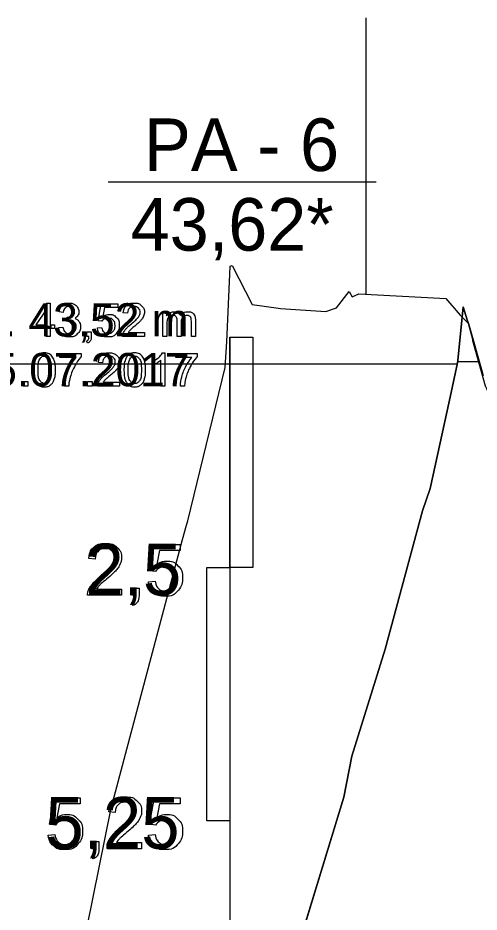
# Model space of a CAD drawing. Extents: x 700746 to 706058, y 6570320 to 6580460.
# Drawn here: x 704672.4 to 704722.5, y 6575835.8 to 6575932.9 of the extents above; entities that cross this region are included whole.
import ezdxf

# ---------------------------------------------------------------- set-up
doc = ezdxf.new("R2010")
doc.units = 0
for name, color, linetype in [('Default', 7, 'Continuous'), ('GEOLPUNKT', 7, 'Continuous'), ('kataster', 7, 'Continuous'), ('Plokid', 7, 'Continuous'), ('Täide', 7, 'Continuous'), ('VEEKOGU', 7, 'Continuous'), ('Veetase', 7, 'Continuous')]:
    doc.layers.add(name, color=color, linetype=linetype)

msp = doc.modelspace()

# ---------------------------------------------------------------- linework, layer by layer
at = {"layer": 'Default'}
for points in [[(704679.315, 6575831.009), (704682.585, 6575847.096), (704690.338, 6575876.25), (704690.768, 6575877.823), (704690.916, 6575878.27), (704694.972, 6575894.911), (704695.136, 6575897.704), (704695.455, 6575905.025), (704695.493, 6575905.913), (704695.729, 6575906.001), (704697.874, 6575901.749), (704700.76, 6575901.364), (704700.957, 6575901.32), (704705.883, 6575900.986), (704707.046, 6575901.404), (704708.421, 6575903.178), (704708.755, 6575902.573), (704709.49, 6575902.894), (704718.275, 6575902.435), (704718.922, 6575902.391), (704720.492, 6575900.607), (704721.369, 6575899.697)], [(704700.509, 6575824.25), (704707.837, 6575848.28), (704708.718, 6575852.75), (704712.331, 6575864.343), (704716.385, 6575879.379), (704717.204, 6575881.796), (704719.333, 6575891.361), (704720.159, 6575895.236), (704720.209, 6575895.673), (704720.804, 6575901.499), (704721.254, 6575900.096), (704721.369, 6575899.697), (704721.884, 6575897.9), (704722.96, 6575894.053)]]:
    msp.add_lwpolyline(points, dxfattribs=at)
at = {"layer": 'GEOLPUNKT'}
for points in [[(704682.239, 6575915.068), (704711.367, 6575915.068)], [(704695.455, 6575898.211), (704695.455, 6575770.711)], [(704687.389, 6575872.764), (704686.745, 6575872.849), (704687.287, 6575875.726), (704690.07, 6575875.726), (704690.07, 6575875.069), (704687.836, 6575875.069), (704687.535, 6575873.566)], [(704680.846, 6575874.13), (704680.137, 6575874.202)], [(704686.621, 6575871.667), (704687.342, 6575871.727)], [(704683.71, 6575870.86), (704683.71, 6575870.199), (704680.009, 6575870.199)], [(704680.965, 6575870.86), (704683.71, 6575870.86)], [(704684.82, 6575870.199), (704684.82, 6575870.98), (704685.601, 6575870.98), (704685.601, 6575870.199)], [(704685.208, 6575870.199), (704684.82, 6575870.199)], [(704684.965, 6575869.089), (704684.773, 6575869.383)], [(704676.518, 6575845.264), (704675.873, 6575845.349), (704676.416, 6575848.226), (704679.198, 6575848.226), (704679.198, 6575847.569), (704676.965, 6575847.569), (704676.663, 6575846.066)], [(704687.389, 6575845.264), (704686.745, 6575845.349), (704687.287, 6575848.226), (704690.07, 6575848.226), (704690.07, 6575847.569), (704687.836, 6575847.569), (704687.535, 6575846.066)], [(704683.019, 6575846.63), (704682.31, 6575846.702)], [(704675.75, 6575844.167), (704676.471, 6575844.227)], [(704686.621, 6575844.167), (704687.342, 6575844.227)], [(704680.47, 6575842.699), (704680.47, 6575843.48), (704681.251, 6575843.48), (704681.251, 6575842.699)], [(704685.883, 6575843.36), (704685.883, 6575842.699), (704682.182, 6575842.699)], [(704683.138, 6575843.36), (704685.883, 6575843.36)], [(704680.859, 6575842.699), (704680.47, 6575842.699)], [(704680.616, 6575841.589), (704680.423, 6575841.883)]]:
    msp.add_lwpolyline(points, dxfattribs=at)
for points in [[(704697.955, 6575873.211), (704695.455, 6575873.211), (704695.455, 6575898.211), (704697.955, 6575898.211)], [(704692.955, 6575873.211), (704695.455, 6575873.211), (704695.455, 6575845.711), (704692.955, 6575845.711)]]:
    msp.add_lwpolyline(points, close=True, dxfattribs=at)
for points in [[(704680.009, 6575870.199), (704680.002, 6575870.447), (704680.09, 6575870.677), (704680.231, 6575871.055), (704680.543, 6575871.422), (704680.854, 6575871.788), (704681.442, 6575872.269), (704682.353, 6575873.018), (704682.673, 6575873.455), (704682.993, 6575873.892), (704682.993, 6575874.283), (704682.993, 6575874.691), (704682.701, 6575874.972), (704682.41, 6575875.252), (704681.94, 6575875.252), (704681.445, 6575875.252), (704681.147, 6575874.955), (704680.85, 6575874.657), (704680.846, 6575874.13)], [(704680.137, 6575874.202), (704680.21, 6575874.992), (704680.684, 6575875.406), (704681.157, 6575875.82), (704681.956, 6575875.82), (704682.762, 6575875.82), (704683.232, 6575875.373), (704683.701, 6575874.927), (704683.701, 6575874.266), (704683.701, 6575873.93), (704683.564, 6575873.606), (704683.427, 6575873.281), (704683.108, 6575872.923), (704682.79, 6575872.564), (704682.05, 6575871.937), (704681.431, 6575871.418), (704681.256, 6575871.233), (704681.08, 6575871.047), (704680.965, 6575870.86)], [(704687.535, 6575873.566), (704688.039, 6575873.916), (704688.593, 6575873.916), (704689.326, 6575873.916), (704689.83, 6575873.408), (704690.334, 6575872.899), (704690.334, 6575872.1), (704690.334, 6575871.34), (704689.891, 6575870.785), (704689.353, 6575870.105), (704688.42, 6575870.105), (704687.656, 6575870.105), (704687.173, 6575870.533), (704686.69, 6575870.96), (704686.621, 6575871.667)], [(704687.342, 6575871.727), (704687.423, 6575871.199), (704687.714, 6575870.934), (704688.005, 6575870.668), (704688.42, 6575870.668), (704688.92, 6575870.668), (704689.262, 6575871.043), (704689.605, 6575871.419), (704689.605, 6575872.039), (704689.605, 6575872.629), (704689.276, 6575872.97), (704688.947, 6575873.31), (704688.409, 6575873.31), (704688.075, 6575873.31), (704687.808, 6575873.158), (704687.542, 6575873.006), (704687.389, 6575872.764)], [(704684.773, 6575869.383), (704684.991, 6575869.479), (704685.094, 6575869.665), (704685.197, 6575869.85), (704685.208, 6575870.199)], [(704685.601, 6575870.199), (704685.601, 6575869.766), (704685.449, 6575869.5), (704685.296, 6575869.234), (704684.965, 6575869.089)], [(704682.31, 6575846.702), (704682.383, 6575847.492), (704682.856, 6575847.906), (704683.33, 6575848.32), (704684.128, 6575848.32), (704684.934, 6575848.32), (704685.404, 6575847.873), (704685.874, 6575847.427), (704685.874, 6575846.766), (704685.874, 6575846.43), (704685.737, 6575846.106), (704685.599, 6575845.781), (704685.281, 6575845.423), (704684.962, 6575845.064), (704684.222, 6575844.437), (704683.604, 6575843.918), (704683.428, 6575843.733), (704683.252, 6575843.547), (704683.138, 6575843.36)], [(704682.182, 6575842.699), (704682.174, 6575842.947), (704682.262, 6575843.177), (704682.404, 6575843.555), (704682.715, 6575843.922), (704683.027, 6575844.288), (704683.614, 6575844.769), (704684.526, 6575845.518), (704684.846, 6575845.955), (704685.166, 6575846.392), (704685.166, 6575846.783), (704685.166, 6575847.191), (704684.874, 6575847.472), (704684.582, 6575847.752), (704684.113, 6575847.752), (704683.617, 6575847.752), (704683.32, 6575847.455), (704683.022, 6575847.157), (704683.019, 6575846.63)], [(704676.663, 6575846.066), (704677.168, 6575846.416), (704677.721, 6575846.416), (704678.455, 6575846.416), (704678.959, 6575845.908), (704679.463, 6575845.399), (704679.463, 6575844.6), (704679.463, 6575843.84), (704679.02, 6575843.285), (704678.481, 6575842.605), (704677.549, 6575842.605), (704676.785, 6575842.605), (704676.302, 6575843.033), (704675.818, 6575843.46), (704675.75, 6575844.167)], [(704687.535, 6575846.066), (704688.039, 6575846.416), (704688.593, 6575846.416), (704689.326, 6575846.416), (704689.83, 6575845.908), (704690.334, 6575845.399), (704690.334, 6575844.6), (704690.334, 6575843.84), (704689.891, 6575843.285), (704689.353, 6575842.605), (704688.42, 6575842.605), (704687.656, 6575842.605), (704687.173, 6575843.033), (704686.69, 6575843.46), (704686.621, 6575844.167)], [(704676.471, 6575844.227), (704676.551, 6575843.699), (704676.843, 6575843.434), (704677.134, 6575843.168), (704677.549, 6575843.168), (704678.049, 6575843.168), (704678.391, 6575843.543), (704678.733, 6575843.919), (704678.733, 6575844.539), (704678.733, 6575845.129), (704678.404, 6575845.47), (704678.076, 6575845.81), (704677.538, 6575845.81), (704677.203, 6575845.81), (704676.937, 6575845.658), (704676.671, 6575845.506), (704676.518, 6575845.264)], [(704687.342, 6575844.227), (704687.423, 6575843.699), (704687.714, 6575843.434), (704688.005, 6575843.168), (704688.42, 6575843.168), (704688.92, 6575843.168), (704689.262, 6575843.543), (704689.605, 6575843.919), (704689.605, 6575844.539), (704689.605, 6575845.129), (704689.276, 6575845.47), (704688.947, 6575845.81), (704688.409, 6575845.81), (704688.075, 6575845.81), (704687.808, 6575845.658), (704687.542, 6575845.506), (704687.389, 6575845.264)], [(704680.423, 6575841.883), (704680.641, 6575841.979), (704680.744, 6575842.165), (704680.848, 6575842.35), (704680.859, 6575842.699)], [(704681.251, 6575842.699), (704681.251, 6575842.266), (704681.099, 6575842), (704680.947, 6575841.734), (704680.616, 6575841.589)]]:
    msp.add_open_spline(points, degree=3, dxfattribs=at)
at = {"layer": 'kataster'}
msp.add_line((704710.263, 6575902.85), (704710.263, 6575932.85), dxfattribs=at)
at = {"layer": 'Plokid'}
msp.add_line((704720.198, 6575895.564), (704722.496, 6575895.564), dxfattribs=at)
msp.add_lwpolyline([(704700.509, 6575824.25), (704707.837, 6575848.28), (704708.718, 6575852.75), (704712.331, 6575864.343), (704716.385, 6575879.379), (704717.204, 6575881.796), (704719.333, 6575891.361), (704720.159, 6575895.236), (704720.209, 6575895.673), (704720.804, 6575901.499), (704721.254, 6575900.096), (704721.369, 6575899.697), (704721.884, 6575897.9), (704722.96, 6575894.053)], dxfattribs=at)
at = {"layer": 'Täide'}
msp.add_line((704721.864, 6575897.969), (704721.369, 6575899.697), dxfattribs=at)
for points in [[(704721.369, 6575899.697), (704721.254, 6575900.096), (704720.804, 6575901.499), (704720.209, 6575895.673), (704720.159, 6575895.236), (704719.333, 6575891.361), (704717.204, 6575881.796), (704716.385, 6575879.379), (704712.331, 6575864.343), (704708.718, 6575852.75), (704707.837, 6575848.28), (704700.509, 6575824.25), (704696.376, 6575802.744), (704695.455, 6575797.915), (704689.693, 6575765.652), (704689.094, 6575764.694), (704681.976, 6575771.474), (704681.14, 6575771.281), (704675.007, 6575764.032), (704673.143, 6575763.985), (704668.111, 6575772.166)], [(704735.96, 6575878.495), (704735.469, 6575878.119), (704732.481, 6575878.892), (704729.328, 6575881.846), (704728.553, 6575882.201), (704727.466, 6575882.571), (704726.394, 6575884.226), (704724.918, 6575887.824), (704724.471, 6575889.213), (704723.425, 6575892.526), (704723.246, 6575892.895), (704721.862, 6575897.821), (704721.864, 6575897.969)]]:
    msp.add_lwpolyline(points, dxfattribs=at)
at = {"layer": 'VEEKOGU'}
msp.add_line((704720.163, 6575895.271), (704540.047, 6575895.271), dxfattribs=at)
msp.add_lwpolyline([(704695.328, 6575797.205), (704695.455, 6575797.915), (704696.376, 6575802.744), (704700.509, 6575824.25), (704700.556, 6575824.405), (704703.436, 6575833.848), (704707.837, 6575848.28), (704708.718, 6575852.75), (704712.331, 6575864.343), (704716.385, 6575879.379), (704717.204, 6575881.796), (704719.333, 6575891.361), (704720.159, 6575895.236), (704720.163, 6575895.271)], dxfattribs=at)
at = {"layer": 'Veetase'}
for points in [[(704675.501, 6575898.286), (704675.501, 6575899.148), (704673.94, 6575899.148), (704673.94, 6575899.554), (704675.581, 6575901.886), (704675.943, 6575901.886), (704675.943, 6575899.554), (704676.429, 6575899.554), (704676.429, 6575899.148), (704675.943, 6575899.148), (704675.943, 6575898.286), (704675.501, 6575898.286)], [(704675.501, 6575899.554), (704675.501, 6575901.18), (704674.375, 6575899.554), (704675.501, 6575899.554)], [(704681.568, 6575899.936), (704681.154, 6575899.99), (704681.502, 6575901.84), (704683.291, 6575901.84), (704683.291, 6575901.417), (704681.855, 6575901.417), (704681.662, 6575900.451)], [(704677.37, 6575900.888), (704676.928, 6575900.967)], [(704677.756, 6575899.993), (704677.805, 6575900.38)], [(704684.35, 6575900.814), (704683.895, 6575900.86)], [(704688.186, 6575898.286), (704688.186, 6575900.896), (704688.581, 6575900.896), (704688.581, 6575900.528)], [(704676.884, 6575899.241), (704677.326, 6575899.299)], [(704681.074, 6575899.23), (704681.538, 6575899.269)], [(704688.628, 6575899.639), (704688.628, 6575898.286), (704688.186, 6575898.286)], [(704690.178, 6575899.801), (704690.178, 6575898.286), (704689.736, 6575898.286), (704689.736, 6575899.98)], [(704691.723, 6575900.077), (704691.723, 6575898.286), (704691.281, 6575898.286), (704691.281, 6575899.929)], [(704679.916, 6575898.286), (704679.916, 6575898.789), (704680.418, 6575898.789), (704680.418, 6575898.286)], [(704680.166, 6575898.286), (704679.916, 6575898.286)], [(704686.192, 6575898.712), (704686.192, 6575898.286), (704683.813, 6575898.286)], [(704684.427, 6575898.712), (704686.192, 6575898.712)], [(704680.01, 6575897.573), (704679.886, 6575897.762)], [(704677.004, 6575896.015), (704677.004, 6575896.44), (704679.333, 6575896.44), (704679.333, 6575896.096)], [(704688.136, 6575896.5), (704688.421, 6575896.5), (704688.421, 6575892.886)], [(704689.584, 6575896.015), (704689.584, 6575896.44), (704691.914, 6575896.44), (704691.914, 6575896.096)], [(704678.765, 6575896.015), (704677.004, 6575896.015)], [(704681.646, 6575895.414), (704681.191, 6575895.46)], [(704687.096, 6575895.17), (704687.096, 6575895.597)], [(704688.421, 6575892.886), (704687.979, 6575892.886), (704687.979, 6575895.702)], [(704691.346, 6575896.015), (704689.584, 6575896.015)], [(704673.028, 6575892.886), (704673.028, 6575893.389), (704673.53, 6575893.389), (704673.53, 6575892.886), (704673.028, 6575892.886)], [(704677.961, 6575892.886), (704677.506, 6575892.886)], [(704680.016, 6575892.886), (704680.016, 6575893.389), (704680.519, 6575893.389), (704680.519, 6575892.886), (704680.016, 6575892.886)], [(704683.487, 6575893.312), (704683.487, 6575892.886), (704681.108, 6575892.886)], [(704681.723, 6575893.312), (704683.487, 6575893.312)], [(704690.542, 6575892.886), (704690.087, 6575892.886)]]:
    msp.add_lwpolyline(points, dxfattribs=at)
for points in [[(704676.928, 6575900.967), (704677.009, 6575901.412), (704677.297, 6575901.656), (704677.584, 6575901.9), (704678.012, 6575901.9), (704678.306, 6575901.9), (704678.555, 6575901.774), (704678.803, 6575901.648), (704678.934, 6575901.429), (704679.066, 6575901.211), (704679.066, 6575900.966), (704679.066, 6575900.733), (704678.94, 6575900.542), (704678.815, 6575900.351), (704678.57, 6575900.238), (704678.889, 6575900.164), (704679.065, 6575899.933), (704679.241, 6575899.701), (704679.241, 6575899.352), (704679.241, 6575898.881), (704678.898, 6575898.554), (704678.554, 6575898.226), (704678.028, 6575898.226), (704677.555, 6575898.226), (704677.241, 6575898.509), (704676.928, 6575898.791), (704676.884, 6575899.241)], [(704677.805, 6575900.38), (704677.849, 6575900.375), (704677.876, 6575900.375), (704678.158, 6575900.375), (704678.384, 6575900.522), (704678.61, 6575900.67), (704678.61, 6575900.976), (704678.61, 6575901.219), (704678.446, 6575901.379), (704678.281, 6575901.538), (704678.021, 6575901.538), (704677.763, 6575901.538), (704677.591, 6575901.375), (704677.419, 6575901.213), (704677.37, 6575900.888)], [(704683.813, 6575898.286), (704683.808, 6575898.446), (704683.864, 6575898.594), (704683.955, 6575898.837), (704684.156, 6575899.073), (704684.356, 6575899.308), (704684.733, 6575899.617), (704685.319, 6575900.099), (704685.525, 6575900.38), (704685.731, 6575900.661), (704685.731, 6575900.912), (704685.731, 6575901.174), (704685.543, 6575901.355), (704685.356, 6575901.535), (704685.054, 6575901.535), (704684.735, 6575901.535), (704684.544, 6575901.344), (704684.353, 6575901.152), (704684.35, 6575900.814)], [(704683.895, 6575900.86), (704683.942, 6575901.368), (704684.246, 6575901.634), (704684.551, 6575901.9), (704685.064, 6575901.9), (704685.582, 6575901.9), (704685.884, 6575901.613), (704686.186, 6575901.326), (704686.186, 6575900.901), (704686.186, 6575900.685), (704686.098, 6575900.477), (704686.009, 6575900.268), (704685.805, 6575900.037), (704685.6, 6575899.807), (704685.124, 6575899.404), (704684.727, 6575899.07), (704684.614, 6575898.951), (704684.501, 6575898.832), (704684.427, 6575898.712)], [(704681.662, 6575900.451), (704681.986, 6575900.676), (704682.342, 6575900.676), (704682.813, 6575900.676), (704683.137, 6575900.35), (704683.461, 6575900.023), (704683.461, 6575899.509), (704683.461, 6575899.02), (704683.176, 6575898.664), (704682.83, 6575898.226), (704682.231, 6575898.226), (704681.74, 6575898.226), (704681.429, 6575898.501), (704681.118, 6575898.776), (704681.074, 6575899.23)], [(704681.538, 6575899.269), (704681.589, 6575898.93), (704681.777, 6575898.759), (704681.964, 6575898.588), (704682.231, 6575898.588), (704682.552, 6575898.588), (704682.772, 6575898.83), (704682.992, 6575899.071), (704682.992, 6575899.47), (704682.992, 6575899.849), (704682.781, 6575900.068), (704682.569, 6575900.287), (704682.224, 6575900.287), (704682.009, 6575900.287), (704681.837, 6575900.189), (704681.666, 6575900.091), (704681.568, 6575899.936)], [(704688.581, 6575900.528), (704688.704, 6575900.72), (704688.908, 6575900.837), (704689.112, 6575900.954), (704689.372, 6575900.954), (704689.662, 6575900.954), (704689.848, 6575900.833), (704690.033, 6575900.712), (704690.109, 6575900.496), (704690.419, 6575900.954), (704690.916, 6575900.954), (704691.305, 6575900.954), (704691.514, 6575900.739), (704691.723, 6575900.524), (704691.723, 6575900.077)], [(704689.736, 6575899.98), (704689.736, 6575900.275), (704689.628, 6575900.422), (704689.52, 6575900.569), (704689.274, 6575900.569), (704689.087, 6575900.569), (704688.929, 6575900.471), (704688.77, 6575900.373), (704688.699, 6575900.184), (704688.628, 6575899.995), (704688.628, 6575899.639)], [(704691.281, 6575899.929), (704691.281, 6575900.194), (704691.238, 6575900.31), (704691.195, 6575900.427), (704691.082, 6575900.498), (704690.969, 6575900.569), (704690.817, 6575900.569), (704690.542, 6575900.569), (704690.36, 6575900.387), (704690.178, 6575900.204), (704690.178, 6575899.801)], [(704677.326, 6575899.299), (704677.402, 6575898.923), (704677.584, 6575898.757), (704677.767, 6575898.591), (704678.031, 6575898.591), (704678.344, 6575898.591), (704678.558, 6575898.807), (704678.772, 6575899.023), (704678.772, 6575899.342), (704678.772, 6575899.647), (704678.573, 6575899.845), (704678.374, 6575900.042), (704678.067, 6575900.042), (704677.942, 6575900.042), (704677.756, 6575899.993)], [(704679.886, 6575897.762), (704680.026, 6575897.824), (704680.092, 6575897.943), (704680.159, 6575898.063), (704680.166, 6575898.286)], [(704680.418, 6575898.286), (704680.418, 6575898.008), (704680.32, 6575897.837), (704680.223, 6575897.667), (704680.01, 6575897.573)], [(704674.177, 6575894.662), (704674.177, 6575895.3), (704674.309, 6575895.69), (704674.44, 6575896.079), (704674.699, 6575896.29), (704674.958, 6575896.5), (704675.35, 6575896.5), (704675.64, 6575896.5), (704675.859, 6575896.384), (704676.078, 6575896.267), (704676.22, 6575896.047), (704676.361, 6575895.828), (704676.442, 6575895.512), (704676.523, 6575895.197), (704676.523, 6575894.662), (704676.523, 6575894.029), (704676.393, 6575893.639), (704676.263, 6575893.249), (704676.004, 6575893.038), (704675.745, 6575892.826), (704675.35, 6575892.826), (704674.83, 6575892.826), (704674.533, 6575893.198), (704674.177, 6575893.648), (704674.177, 6575894.662)], [(704681.191, 6575895.46), (704681.237, 6575895.968), (704681.542, 6575896.234), (704681.846, 6575896.5), (704682.36, 6575896.5), (704682.878, 6575896.5), (704683.18, 6575896.213), (704683.482, 6575895.926), (704683.482, 6575895.501), (704683.482, 6575895.285), (704683.394, 6575895.077), (704683.305, 6575894.868), (704683.101, 6575894.637), (704682.896, 6575894.407), (704682.42, 6575894.004), (704682.022, 6575893.67), (704681.91, 6575893.551), (704681.797, 6575893.432), (704681.723, 6575893.312)], [(704683.962, 6575894.662), (704683.962, 6575895.3), (704684.093, 6575895.69), (704684.225, 6575896.079), (704684.484, 6575896.29), (704684.743, 6575896.5), (704685.135, 6575896.5), (704685.425, 6575896.5), (704685.644, 6575896.384), (704685.863, 6575896.267), (704686.005, 6575896.047), (704686.146, 6575895.828), (704686.227, 6575895.512), (704686.308, 6575895.197), (704686.308, 6575894.662), (704686.308, 6575894.029), (704686.178, 6575893.639), (704686.048, 6575893.249), (704685.789, 6575893.038), (704685.53, 6575892.826), (704685.135, 6575892.826), (704684.615, 6575892.826), (704684.318, 6575893.198), (704683.962, 6575893.648), (704683.962, 6575894.662)], [(704687.096, 6575895.597), (704687.466, 6575895.771), (704687.744, 6575896.019), (704688.021, 6575896.267), (704688.136, 6575896.5)], [(704674.633, 6575894.662), (704674.633, 6575893.774), (704674.84, 6575893.481), (704675.047, 6575893.188), (704675.35, 6575893.188), (704675.654, 6575893.188), (704675.861, 6575893.482), (704676.068, 6575893.776), (704676.068, 6575894.662), (704676.068, 6575895.551), (704675.861, 6575895.843), (704675.655, 6575896.135), (704675.346, 6575896.135), (704675.042, 6575896.135), (704674.86, 6575895.877), (704674.633, 6575895.548), (704674.633, 6575894.662)], [(704677.506, 6575892.886), (704677.513, 6575893.311), (704677.673, 6575893.913), (704677.832, 6575894.514), (704678.131, 6575895.073), (704678.429, 6575895.631), (704678.765, 6575896.015)], [(704679.333, 6575896.096), (704678.99, 6575895.73), (704678.652, 6575895.123), (704678.315, 6575894.517), (704678.131, 6575893.876), (704677.998, 6575893.424), (704677.961, 6575892.886)], [(704681.108, 6575892.886), (704681.104, 6575893.046), (704681.16, 6575893.194), (704681.251, 6575893.437), (704681.451, 6575893.673), (704681.652, 6575893.908), (704682.029, 6575894.217), (704682.615, 6575894.699), (704682.821, 6575894.98), (704683.026, 6575895.261), (704683.026, 6575895.512), (704683.026, 6575895.774), (704682.839, 6575895.955), (704682.651, 6575896.135), (704682.35, 6575896.135), (704682.031, 6575896.135), (704681.84, 6575895.944), (704681.649, 6575895.752), (704681.646, 6575895.414)], [(704684.418, 6575894.662), (704684.418, 6575893.774), (704684.625, 6575893.481), (704684.831, 6575893.188), (704685.135, 6575893.188), (704685.439, 6575893.188), (704685.646, 6575893.482), (704685.853, 6575893.776), (704685.853, 6575894.662), (704685.853, 6575895.551), (704685.646, 6575895.843), (704685.44, 6575896.135), (704685.13, 6575896.135), (704684.827, 6575896.135), (704684.645, 6575895.877), (704684.418, 6575895.548), (704684.418, 6575894.662)], [(704687.979, 6575895.702), (704687.82, 6575895.55), (704687.561, 6575895.398), (704687.302, 6575895.246), (704687.096, 6575895.17)], [(704690.087, 6575892.886), (704690.094, 6575893.311), (704690.253, 6575893.913), (704690.413, 6575894.514), (704690.711, 6575895.073), (704691.01, 6575895.631), (704691.346, 6575896.015)], [(704691.914, 6575896.096), (704691.57, 6575895.73), (704691.233, 6575895.123), (704690.895, 6575894.517), (704690.711, 6575893.876), (704690.579, 6575893.424), (704690.542, 6575892.886)]]:
    msp.add_open_spline(points, degree=3, dxfattribs=at)

# ---------------------------------------------------------------- texts
at = {"layer": 'GEOLPUNKT'}
for s, height, p in [('PA - 6', 5.7, (704686.145, 6575916.235)), ('43,62*', 5.7, (704684.694, 6575907.595)), ('43,62*', 5.7, (704684.694, 6575907.595)), ('43,62*', 5.7, (704684.694, 6575907.595)), ('43,62*', 5.7, (704684.694, 6575907.595)), ('43,62*', 5.7, (704684.694, 6575907.595)), ('2,5', 5.6, (704679.775, 6575870.199)), ('5,25', 5.6, (704675.425, 6575842.699))]:
    msp.add_text(s, height=height, dxfattribs=at).set_placement(p)
at = {"layer": 'Veetase'}
for s, p in [('vt. 43,52 m', (704667.171, 6575898.286)), ('25.07.2017', (704666.98, 6575892.886))]:
    msp.add_text(s, height=3.6, dxfattribs=at).set_placement(p)

doc.saveas('drawing.dxf')
